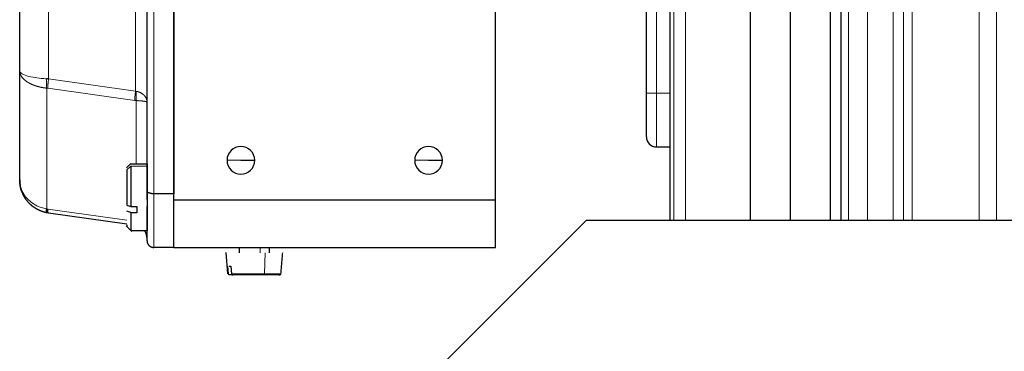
# Model space of a CAD drawing. Header units: inches. Extents: x 0 to 20790, y -12 to 14700.
# Tile 308 of 436: x 8942 to 9089, y 11365 to 11415. Entities that reach past the tile are written whole.
import ezdxf

# ---------------------------------------------------------------- set-up
doc = ezdxf.new("R2010")
doc.units = ezdxf.units.IN
doc.layers.add('1', color=7, linetype='Continuous', true_color=0xffffff)
doc.layers.add('254', color=7, linetype='Continuous', true_color=0xffffff)
doc.styles.add('latin_extended', font='simplex.shx')
doc.dimstyles.get("Standard").update_dxf_attribs({"dimtxt": 0.18, "dimasz": 0.18, "dimexe": 0.18, "dimexo": 0.0625, "dimgap": 0.09, "dimtad": 0, "dimtih": 1, "dimtoh": 1, "dimdec": 4, "dimzin": 0, "dimdsep": 46, "dimtxsty": 'Standard', "dimcen": 0.09, "dimadec": 0, "dimazin": 0, "dimtfac": 1, "dimtdec": 4, "dimtofl": 0, "dimtmove": 0, "dimatfit": 3, "dimfxl": 1, "dimtolj": 1, "dimtzin": 0, "dimarcsym": 0})

# ---------------------------------------------------------------- blocks, each defined once
blk = doc.blocks.new('_U3')
at = {"layer": '254', "color": 3, "linetype": 'Continuous', "lineweight": 13, "transparency": 16777216}
for p, q in [((8941.98, 11480.96), (8941.98, 12953.96)), ((11385.03, 10066.36), (11385.03, 12953.96)), ((9064.48, 12918.96), (11262.53, 12918.96))]:
    blk.add_line(p, q, dxfattribs=at)
at = {"layer": '254', "color": 3, "transparency": 16777216}
for points in [[(9064.48, 12939.38), (9064.48, 12898.55), (8941.98, 12918.96)], [(11262.53, 12898.55), (11262.53, 12939.38), (11385.03, 12918.96)]]:
    blk.add_solid(points, dxfattribs=at)
at = {"layer": 'Defpoints', "color": 0, "transparency": 16777216}
for p in [(11385.03, 12918.96), (8941.98, 11445.96), (11385.03, 10031.36)]:
    blk.add_point(p, dxfattribs=at)
at = {"layer": '254', "color": 2, "lineweight": 13, "transparency": 16777216, "insert": (9947.67, 13102.71), "char_height": 122.5, "attachment_point": 1, "style": 'latin_extended'}
blk.add_mtext('\\A1;2443', dxfattribs=at)

msp = doc.modelspace()

# ---------------------------------------------------------------- linework, layer by layer
at = {"layer": '1', "color": 2, "linetype": 'Continuous', "lineweight": 25}
for p, q in [((8964.978, 11388.063), (8964.978, 11503.863)), ((9012.978, 11388.063), (9012.978, 11503.863)), ((8960.978, 11389.377), (8960.978, 11502.549)), ((8964.978, 11502.963), (8964.978, 11388.963)), ((8941.978, 11407.336), (8941.978, 11484.59)), ((9038.978, 11465.463), (9038.978, 11384.965)), ((9050.978, 11465.462), (9050.978, 11384.964)), ((9056.978, 11384.964), (9056.978, 11465.462)), ((9062.978, 11384.964), (9062.978, 11465.462)), ((9064.478, 11465.463), (9064.478, 11384.965)), ((9035.478, 11403.963), (9035.478, 11420.403)), ((8941.978, 11391.042), (8941.978, 11407.336)), ((9035.478, 11397.463), (9035.478, 11403.963)), ((8959.368, 11402.863), (8959.145, 11402.888)), ((9036.978, 11395.963), (9038.978, 11395.963)), ((8958.581, 11393.466), (8957.928, 11392.813)), ((8958.578, 11393.102), (8958.578, 11387.07)), ((8974.978, 11393.963), (8977.045, 11393.963)), ((9002.978, 11393.963), (9005.045, 11393.963)), ((8960.978, 11388.12), (8960.978, 11389.377)), ((8964.978, 11388.963), (8961.978, 11388.963)), ((8958.578, 11387.07), (8959.478, 11387.07)), ((8960.978, 11381.963), (8960.978, 11387.051)), ((8964.978, 11380.963), (8964.978, 11388.063)), ((9012.978, 11380.963), (9012.978, 11388.063)), ((8946.004, 11386.713), (8946.171, 11386.684)), ((8957.978, 11384.447), (8946.282, 11386.091)), ((8959.478, 11386.143), (8958.578, 11386.143)), ((8958.578, 11386.143), (8958.578, 11383.463)), ((8957.85, 11384.191), (8958.706, 11383.335)), ((8957.978, 11384.324), (8957.978, 11384.063)), ((9026.478, 11384.964), (8996.478, 11354.964)), ((9175.978, 11384.964), (9026.478, 11384.964)), ((8958.578, 11383.463), (8960.978, 11383.463)), ((8964.978, 11380.963), (8961.978, 11380.963)), ((8964.978, 11380.963), (9012.978, 11380.963)), ((8972.724, 11380.213), (8973.001, 11377.046)), ((8974.724, 11380.963), (8974.724, 11380.163)), ((8973.122, 11377.046), (8973.031, 11378.163)), ((8973.497, 11378.163), (8973.588, 11377.046))]:
    msp.add_line(p, q, dxfattribs=at)
at = {"layer": '1', "color": 110, "linetype": 'Continuous', "lineweight": 13}
for p, q in [((8961.978, 11502.963), (8961.978, 11388.963)), ((8959.257, 11487.651), (8959.257, 11404.275)), ((8946.282, 11485.828), (8946.282, 11406.099)), ((9039.587, 11384.965), (9039.587, 11465.463)), ((9041.321, 11465.463), (9041.321, 11384.965)), ((9065.65, 11384.965), (9065.65, 11465.463)), ((9068.478, 11465.463), (9068.478, 11384.965)), ((9072.321, 11465.463), (9072.321, 11384.965)), ((9073.852, 11384.965), (9073.852, 11465.463)), ((9075.15, 11384.965), (9075.15, 11465.463)), ((9085.135, 11465.463), (9085.135, 11384.965)), ((9087.731, 11384.965), (9087.731, 11465.463)), ((9036.978, 11420.403), (9036.978, 11403.963)), ((8946.004, 11404.73), (8946.004, 11386.713)), ((8959.145, 11402.888), (8946.171, 11404.712)), ((8946.282, 11406.099), (8959.257, 11404.275)), ((9036.978, 11403.963), (9035.478, 11403.963)), ((9036.978, 11403.963), (9036.978, 11395.963)), ((9038.978, 11403.963), (9036.978, 11403.963)), ((8959.368, 11402.863), (8959.368, 11393.397)), ((8957.978, 11392.545), (8958.578, 11393.102)), ((8960.978, 11393.102), (8958.578, 11393.102)), ((8972.911, 11393.963), (8974.978, 11393.963)), ((9000.911, 11393.963), (9002.978, 11393.963)), ((8961.978, 11388.963), (8961.978, 11380.963)), ((8946.171, 11386.684), (8957.978, 11385.025)), ((8977.854, 11380.163), (8977.854, 11380.963)), ((8978.523, 11377.046), (8978.629, 11380.163)), ((8978.523, 11377.046), (8973.588, 11377.046)), ((8980.955, 11377.046), (8978.523, 11377.046))]:
    msp.add_line(p, q, dxfattribs=at)
at = {"layer": '1', "color": 2, "linetype": 'Continuous', "lineweight": 25}
for centre, radius, start, end in [((9036.978, 11397.463), 1.5, 180, 270), ((8974.978, 11393.963), 2.067, 0, 180), ((9002.978, 11393.963), 2.067, 0, 180), ((8974.978, 11393.963), 2.067, 180, 0), ((9002.978, 11393.963), 2.067, 180, 0)]:
    msp.add_arc(centre, radius, start, end, dxfattribs=at)
at = {"layer": '1', "color": 110, "linetype": 'Continuous', "lineweight": 13}
for points, knots in [([(8946.004, 11404.73), (8945.992, 11404.732), (8945.97, 11404.734), (8945.936, 11404.738), (8945.902, 11404.742), (8945.868, 11404.746), (8945.834, 11404.75), (8945.8, 11404.754), (8945.766, 11404.759), (8945.731, 11404.763), (8945.697, 11404.768), (8945.662, 11404.773), (8945.627, 11404.778), (8945.592, 11404.783), (8945.557, 11404.788), (8945.522, 11404.794), (8945.487, 11404.8), (8945.452, 11404.805), (8945.416, 11404.811), (8945.381, 11404.818), (8945.346, 11404.824), (8945.31, 11404.83), (8945.274, 11404.837), (8945.239, 11404.844), (8945.203, 11404.851), (8945.167, 11404.858), (8945.132, 11404.866), (8945.096, 11404.873), (8945.06, 11404.881), (8945.024, 11404.889), (8944.988, 11404.897), (8944.952, 11404.905), (8944.917, 11404.914), (8944.881, 11404.922), (8944.845, 11404.931), (8944.809, 11404.94), (8944.773, 11404.95), (8944.737, 11404.959), (8944.701, 11404.969), (8944.666, 11404.978), (8944.63, 11404.988), (8944.594, 11404.999), (8944.558, 11405.009), (8944.523, 11405.02), (8944.487, 11405.03), (8944.452, 11405.041), (8944.416, 11405.052), (8944.381, 11405.064), (8944.346, 11405.075), (8944.311, 11405.087), (8944.276, 11405.099), (8944.241, 11405.111), (8944.206, 11405.123), (8944.171, 11405.136), (8944.136, 11405.148), (8944.102, 11405.161), (8944.067, 11405.174), (8944.033, 11405.187), (8943.999, 11405.201), (8943.965, 11405.214), (8943.931, 11405.228), (8943.897, 11405.242), (8943.864, 11405.256), (8943.831, 11405.271), (8943.797, 11405.285), (8943.764, 11405.3), (8943.732, 11405.315), (8943.699, 11405.33), (8943.667, 11405.345), (8943.634, 11405.36), (8943.602, 11405.376), (8943.571, 11405.391), (8943.539, 11405.407), (8943.508, 11405.423), (8943.477, 11405.439), (8943.446, 11405.456), (8943.415, 11405.472), (8943.385, 11405.489), (8943.354, 11405.506), (8943.324, 11405.523), (8943.295, 11405.54), (8943.265, 11405.557), (8943.236, 11405.574), (8943.207, 11405.592), (8943.179, 11405.609), (8943.15, 11405.627), (8943.09, 11405.666), (8942.999, 11405.727), (8942.88, 11405.813), (8942.765, 11405.904), (8942.654, 11406), (8942.549, 11406.102), (8942.45, 11406.208), (8942.357, 11406.319), (8942.297, 11406.402), (8942.262, 11406.454), (8942.249, 11406.473), (8942.237, 11406.493), (8942.224, 11406.514), (8942.211, 11406.535), (8942.198, 11406.557), (8942.186, 11406.579), (8942.173, 11406.601), (8942.161, 11406.624), (8942.149, 11406.648), (8942.137, 11406.672), (8942.125, 11406.697), (8942.114, 11406.722), (8942.102, 11406.748), (8942.091, 11406.774), (8942.081, 11406.801), (8942.07, 11406.828), (8942.061, 11406.856), (8942.051, 11406.884), (8942.042, 11406.913), (8942.033, 11406.943), (8942.025, 11406.973), (8942.018, 11407.003), (8942.011, 11407.034), (8942.004, 11407.066), (8941.998, 11407.098), (8941.993, 11407.13), (8941.989, 11407.164), (8941.985, 11407.197), (8941.982, 11407.231), (8941.98, 11407.266), (8941.979, 11407.301), (8941.978, 11407.324), (8941.978, 11407.336)], [0, 0, 0, 0, 0.0049091, 0.0098455, 0.0148089, 0.0197994, 0.0248167, 0.0298608, 0.0349314, 0.0400284, 0.0451517, 0.0503011, 0.0554765, 0.0606776, 0.0659043, 0.0711565, 0.0764339, 0.0817364, 0.0870638, 0.0924159, 0.0977925, 0.1031934, 0.1086184, 0.1140672, 0.1195397, 0.1250357, 0.1305549, 0.1360971, 0.141662, 0.1472495, 0.1528593, 0.1584912, 0.1641449, 0.1698201, 0.1755166, 0.1812342, 0.1869725, 0.1927314, 0.1985105, 0.2043096, 0.2101284, 0.2159666, 0.2218239, 0.2277001, 0.2335948, 0.2395078, 0.2454387, 0.2513872, 0.2573532, 0.2633361, 0.2693358, 0.2753519, 0.2813841, 0.287432, 0.2934954, 0.299574, 0.3056673, 0.3117751, 0.317897, 0.3240328, 0.330182, 0.3363443, 0.3425194, 0.3487069, 0.3549065, 0.3611179, 0.3673406, 0.3735744, 0.3798189, 0.3860738, 0.3923386, 0.398613, 0.4048967, 0.4111894, 0.4174905, 0.4237999, 0.4301171, 0.4364418, 0.4427736, 0.4491122, 0.4554572, 0.4618082, 0.4681649, 0.4745269, 0.4808939, 0.4872654, 0.4936412, 0.5221468, 0.551487, 0.5816677, 0.6126902, 0.6445523, 0.6772488, 0.7107708, 0.7451056, 0.7507188, 0.7564606, 0.7623316, 0.7683321, 0.7744626, 0.7807236, 0.7871153, 0.7936382, 0.8002927, 0.8070791, 0.8139977, 0.8210488, 0.8282328, 0.8355499, 0.8430004, 0.8505844, 0.8583022, 0.866154, 0.8741398, 0.8822597, 0.8905139, 0.8989024, 0.9074251, 0.916082, 0.9248729, 0.9337978, 0.9428565, 0.9520486, 0.961374, 0.9708323, 0.980423, 0.9901457, 1, 1, 1, 1]), ([(8946.004, 11406.117), (8945.723, 11406.131), (8945.005, 11406.183), (8943.831, 11406.344), (8942.666, 11406.654), (8942.073, 11407.016), (8941.978, 11407.255), (8941.978, 11407.336)], [0, 0, 0, 0, 0.125, 0.325, 0.5799752, 0.8575726, 1, 1, 1, 1]), ([(8946.171, 11404.712), (8946.171, 11404.803), (8946.175, 11404.953), (8946.187, 11405.174), (8946.199, 11405.348), (8946.215, 11405.53), (8946.241, 11405.779), (8946.265, 11405.971), (8946.282, 11406.099)], [0, 0, 0, 0, 0.25, 0.375, 0.5, 0.625, 0.75, 1, 1, 1, 1]), ([(8959.257, 11404.275), (8959.241, 11404.162), (8959.205, 11403.877), (8959.169, 11403.493), (8959.149, 11403.146), (8959.145, 11402.97), (8959.145, 11402.888)], [0, 0, 0, 0, 0.2222222, 0.5555556, 0.7777778, 1, 1, 1, 1]), ([(8959.368, 11404.251), (8959.345, 11403.958), (8959.329, 11403.52), (8959.347, 11403.082), (8959.362, 11402.916), (8959.368, 11402.863)], [0, 0, 0, 0, 0.5714286, 0.8571429, 1, 1, 1, 1]), ([(8959.368, 11404.251), (8959.375, 11404.249), (8959.387, 11404.247), (8959.406, 11404.244), (8959.425, 11404.24), (8959.444, 11404.237), (8959.463, 11404.233), (8959.482, 11404.229), (8959.501, 11404.225), (8959.52, 11404.22), (8959.539, 11404.216), (8959.558, 11404.211), (8959.577, 11404.206), (8959.596, 11404.202), (8959.614, 11404.196), (8959.633, 11404.191), (8959.652, 11404.186), (8959.671, 11404.18), (8959.689, 11404.174), (8959.708, 11404.168), (8959.726, 11404.162), (8959.745, 11404.156), (8959.763, 11404.15), (8959.782, 11404.143), (8959.8, 11404.136), (8959.818, 11404.13), (8959.837, 11404.122), (8959.855, 11404.115), (8959.873, 11404.108), (8959.891, 11404.1), (8959.909, 11404.093), (8959.926, 11404.085), (8959.969, 11404.066), (8960.035, 11404.033), (8960.124, 11403.984), (8960.213, 11403.93), (8960.283, 11403.881), (8960.337, 11403.841), (8960.375, 11403.812), (8960.41, 11403.783), (8960.442, 11403.754), (8960.473, 11403.726), (8960.502, 11403.698), (8960.529, 11403.671), (8960.555, 11403.644), (8960.602, 11403.593), (8960.669, 11403.513), (8960.75, 11403.398), (8960.822, 11403.272), (8960.866, 11403.176), (8960.889, 11403.116), (8960.896, 11403.095), (8960.904, 11403.073), (8960.911, 11403.05), (8960.919, 11403.026), (8960.926, 11403.001), (8960.933, 11402.975), (8960.94, 11402.949), (8960.946, 11402.921), (8960.952, 11402.892), (8960.958, 11402.862), (8960.963, 11402.831), (8960.967, 11402.799), (8960.971, 11402.766), (8960.974, 11402.733), (8960.977, 11402.698), (8960.978, 11402.662), (8960.978, 11402.638), (8960.978, 11402.625)], [0, 0, 0, 0, 0.0060783, 0.0121777, 0.0182981, 0.0244396, 0.0306023, 0.0367862, 0.0429912, 0.0492175, 0.055465, 0.0617337, 0.0680237, 0.0743349, 0.0806673, 0.0870209, 0.0933957, 0.0997918, 0.1062089, 0.1126472, 0.1191066, 0.1255871, 0.1320886, 0.1386112, 0.1451546, 0.1517191, 0.1583044, 0.1649105, 0.1715374, 0.1781851, 0.1848535, 0.1915425, 0.1982522, 0.2329474, 0.2692787, 0.3071904, 0.3466185, 0.3656454, 0.3840458, 0.4018307, 0.4190118, 0.4356009, 0.4516364, 0.4672735, 0.4825267, 0.4973856, 0.5540501, 0.6149629, 0.6801485, 0.7495931, 0.7595843, 0.7700317, 0.7809366, 0.7923003, 0.8041241, 0.8164091, 0.8291563, 0.8423666, 0.8560407, 0.8701792, 0.8847825, 0.8998506, 0.9153836, 0.9313811, 0.9478426, 0.9647671, 0.9821534, 1, 1, 1, 1]), ([(8960.978, 11402.625), (8960.978, 11402.626), (8960.978, 11402.628), (8960.978, 11402.631), (8960.977, 11402.634), (8960.976, 11402.636), (8960.975, 11402.639), (8960.974, 11402.641), (8960.973, 11402.644), (8960.971, 11402.647), (8960.969, 11402.649), (8960.967, 11402.652), (8960.965, 11402.654), (8960.962, 11402.656), (8960.96, 11402.659), (8960.957, 11402.661), (8960.955, 11402.663), (8960.952, 11402.665), (8960.949, 11402.668), (8960.945, 11402.67), (8960.942, 11402.672), (8960.939, 11402.674), (8960.935, 11402.676), (8960.932, 11402.678), (8960.928, 11402.68), (8960.925, 11402.682), (8960.921, 11402.683), (8960.917, 11402.685), (8960.913, 11402.687), (8960.91, 11402.689), (8960.906, 11402.69), (8960.902, 11402.692), (8960.898, 11402.694), (8960.894, 11402.695), (8960.89, 11402.697), (8960.886, 11402.698), (8960.874, 11402.703), (8960.853, 11402.71), (8960.821, 11402.72), (8960.786, 11402.73), (8960.748, 11402.739), (8960.709, 11402.747), (8960.669, 11402.755), (8960.627, 11402.763), (8960.589, 11402.769), (8960.556, 11402.774), (8960.528, 11402.778), (8960.5, 11402.782), (8960.471, 11402.785), (8960.441, 11402.789), (8960.411, 11402.793), (8960.38, 11402.797), (8960.348, 11402.801), (8960.316, 11402.804), (8960.283, 11402.808), (8960.25, 11402.812), (8960.216, 11402.815), (8960.182, 11402.818), (8960.147, 11402.822), (8960.111, 11402.825), (8960.076, 11402.828), (8960.04, 11402.831), (8960.003, 11402.834), (8959.967, 11402.837), (8959.93, 11402.839), (8959.893, 11402.842), (8959.855, 11402.844), (8959.818, 11402.847), (8959.78, 11402.849), (8959.743, 11402.85), (8959.705, 11402.852), (8959.667, 11402.854), (8959.629, 11402.855), (8959.592, 11402.857), (8959.554, 11402.858), (8959.517, 11402.859), (8959.479, 11402.861), (8959.442, 11402.862), (8959.405, 11402.863), (8959.38, 11402.863), (8959.368, 11402.863)], [0, 0, 0, 0, 0.0090604, 0.018007, 0.0268395, 0.0355577, 0.0441615, 0.0526507, 0.0610252, 0.069285, 0.0774299, 0.0854599, 0.0933749, 0.1011749, 0.1088599, 0.1164298, 0.1238848, 0.1312249, 0.13845, 0.1455602, 0.1525557, 0.1594365, 0.1662027, 0.1728544, 0.1793917, 0.1858147, 0.1921236, 0.1983185, 0.2043996, 0.210367, 0.2162209, 0.2219614, 0.2275887, 0.233103, 0.2385046, 0.2437935, 0.24897, 0.284392, 0.3186901, 0.3518605, 0.3839021, 0.4148162, 0.4446071, 0.4732809, 0.5008466, 0.5175969, 0.5340315, 0.5502308, 0.5663189, 0.5822953, 0.598158, 0.6139052, 0.6295347, 0.6450445, 0.6604324, 0.6756964, 0.6908342, 0.7058438, 0.7207231, 0.7354699, 0.7500821, 0.7645579, 0.778895, 0.7930918, 0.8071463, 0.8210568, 0.8348216, 0.8484393, 0.8619083, 0.8752275, 0.8883956, 0.9014116, 0.9142747, 0.9269842, 0.9395396, 0.9519405, 0.9641869, 0.9762787, 0.9882162, 1, 1, 1, 1]), ([(8946.004, 11386.713), (8945.723, 11386.762), (8945.005, 11386.945), (8943.993, 11387.44), (8943.368, 11387.968), (8943.113, 11388.242)], [0, 0, 0, 0, 0.25, 0.65, 1, 1, 1, 1])]:
    msp.add_open_spline(points, degree=3, knots=knots, dxfattribs=at)
for points in [[(8946.004, 11404.73), (8945.99, 11404.853), (8945.972, 11405.128), (8945.972, 11405.606), (8945.99, 11405.947), (8946.004, 11406.117)], [(8946.171, 11404.712), (8946.115, 11404.72), (8946.059, 11404.726), (8946.004, 11404.73)]]:
    msp.add_open_spline(points, degree=3, dxfattribs=at)
at = {"layer": '1', "color": 2, "linetype": 'Continuous', "lineweight": 25}
for points, degree in [([(8946.282, 11406.099), (8946.189, 11406.107), (8946.096, 11406.113), (8946.004, 11406.117)], 3), ([(8959.257, 11404.275), (8959.294, 11404.265), (8959.331, 11404.257), (8959.368, 11404.251)], 3), ([(8960.978, 11393.397), (8958.578, 11393.397)], 1), ([(8960.978, 11393.102), (8960.978, 11392.735), (8960.978, 11391.323), (8960.978, 11389.519), (8960.978, 11387.501), (8960.978, 11386.59)], 2), ([(8941.978, 11391.042), (8941.977, 11389.733), (8942.654, 11388.532)], 2), ([(8959.478, 11387.07), (8959.478, 11386.91), (8959.478, 11386.752), (8959.478, 11386.597)], 3), ([(8964.978, 11388.063), (9012.978, 11388.063)], 1), ([(8959.478, 11386.597), (8959.478, 11386.442), (8959.478, 11386.29), (8959.478, 11386.143)], 3), ([(8979.233, 11380.163), (8979.233, 11380.963)], 1), ([(8980.955, 11377.046), (8981.228, 11380.163)], 1), ([(8973.223, 11378.163), (8973.301, 11378.163), (8973.393, 11378.163), (8973.497, 11378.163)], 3), ([(8980.183, 11376.863), (8973.308, 11376.863)], 1), ([(8980.649, 11376.863), (8980.726, 11376.863), (8980.765, 11376.863), (8980.69, 11376.863), (8980.501, 11376.863), (8980.205, 11376.863), (8979.802, 11376.863), (8979.312, 11376.863), (8978.752, 11376.863), (8978.141, 11376.863), (8977.488, 11376.863), (8976.819, 11376.863), (8976.154, 11376.863), (8975.522, 11376.863), (8974.927, 11376.863), (8974.396, 11376.863), (8973.947, 11376.863), (8973.774, 11376.863)], 2), ([(8980.655, 11376.864), (8980.789, 11376.866)], 1), ([(8980.784, 11376.865), (8980.751, 11376.863)], 1)]:
    msp.add_open_spline(points, degree=degree, dxfattribs=at)
for points, degree, knots in [([(8960.978, 11393.395), (8960.978, 11393.453), (8960.978, 11393.468), (8960.978, 11393.102)], 2, [0, 0, 0, 0.2752638, 1, 1, 1]), ([(8946.004, 11386.138), (8945.992, 11386.14), (8945.969, 11386.145), (8945.934, 11386.152), (8945.899, 11386.16), (8945.863, 11386.168), (8945.828, 11386.176), (8945.793, 11386.185), (8945.757, 11386.193), (8945.722, 11386.202), (8945.686, 11386.212), (8945.65, 11386.222), (8945.615, 11386.232), (8945.579, 11386.242), (8945.543, 11386.252), (8945.507, 11386.263), (8945.471, 11386.275), (8945.435, 11386.286), (8945.399, 11386.298), (8945.363, 11386.31), (8945.327, 11386.323), (8945.291, 11386.335), (8945.255, 11386.349), (8945.218, 11386.362), (8945.182, 11386.376), (8945.146, 11386.39), (8945.11, 11386.404), (8945.074, 11386.419), (8945.037, 11386.434), (8945.001, 11386.449), (8944.965, 11386.465), (8944.929, 11386.481), (8944.893, 11386.498), (8944.857, 11386.514), (8944.821, 11386.531), (8944.785, 11386.549), (8944.749, 11386.567), (8944.713, 11386.585), (8944.677, 11386.603), (8944.641, 11386.622), (8944.605, 11386.641), (8944.57, 11386.66), (8944.534, 11386.68), (8944.499, 11386.7), (8944.463, 11386.721), (8944.428, 11386.741), (8944.393, 11386.762), (8944.358, 11386.784), (8944.323, 11386.805), (8944.288, 11386.828), (8944.253, 11386.85), (8944.218, 11386.873), (8944.184, 11386.896), (8944.15, 11386.919), (8944.115, 11386.943), (8944.081, 11386.967), (8944.047, 11386.991), (8944.014, 11387.016), (8943.98, 11387.041), (8943.947, 11387.066), (8943.913, 11387.092), (8943.88, 11387.118), (8943.847, 11387.144), (8943.814, 11387.17), (8943.782, 11387.197), (8943.75, 11387.224), (8943.717, 11387.252), (8943.685, 11387.279), (8943.654, 11387.307), (8943.622, 11387.336), (8943.591, 11387.364), (8943.56, 11387.393), (8943.529, 11387.422), (8943.498, 11387.452), (8943.468, 11387.481), (8943.438, 11387.511), (8943.408, 11387.542), (8943.378, 11387.572), (8943.349, 11387.603), (8943.32, 11387.634), (8943.291, 11387.665), (8943.262, 11387.697), (8943.234, 11387.729), (8943.206, 11387.761), (8943.178, 11387.793), (8943.15, 11387.826), (8943.108, 11387.876), (8943.052, 11387.945), (8942.984, 11388.034), (8942.916, 11388.126), (8942.85, 11388.221), (8942.784, 11388.319), (8942.72, 11388.421), (8942.657, 11388.525), (8942.596, 11388.633), (8942.537, 11388.744), (8942.48, 11388.858), (8942.425, 11388.975), (8942.372, 11389.096), (8942.322, 11389.219), (8942.286, 11389.315), (8942.262, 11389.381), (8942.25, 11389.417), (8942.237, 11389.455), (8942.224, 11389.493), (8942.212, 11389.532), (8942.199, 11389.572), (8942.187, 11389.613), (8942.174, 11389.656), (8942.162, 11389.699), (8942.15, 11389.743), (8942.138, 11389.788), (8942.126, 11389.835), (8942.115, 11389.882), (8942.103, 11389.93), (8942.092, 11389.979), (8942.082, 11390.03), (8942.071, 11390.081), (8942.061, 11390.134), (8942.052, 11390.187), (8942.043, 11390.242), (8942.034, 11390.297), (8942.026, 11390.354), (8942.018, 11390.411), (8942.011, 11390.47), (8942.005, 11390.53), (8941.999, 11390.59), (8941.993, 11390.652), (8941.989, 11390.714), (8941.985, 11390.778), (8941.982, 11390.843), (8941.98, 11390.908), (8941.979, 11390.975), (8941.978, 11391.02), (8941.978, 11391.042)], 3, [0, 0, 0, 0, 0.0050987, 0.0102202, 0.0153643, 0.0205308, 0.0257197, 0.0309307, 0.0361637, 0.0414185, 0.046695, 0.051993, 0.0573123, 0.0626527, 0.0680141, 0.0733962, 0.0787989, 0.084222, 0.0896653, 0.0951286, 0.1006117, 0.1061143, 0.1116363, 0.1171775, 0.1227375, 0.1283163, 0.1339136, 0.1395291, 0.1451626, 0.150814, 0.1564829, 0.1621691, 0.1678723, 0.1735924, 0.1793291, 0.1850821, 0.1908511, 0.196636, 0.2024363, 0.208252, 0.2140827, 0.2199281, 0.225788, 0.2316621, 0.23755, 0.2434517, 0.2493667, 0.2552947, 0.2612356, 0.2671889, 0.2731545, 0.2791319, 0.285121, 0.2911215, 0.2971329, 0.3031551, 0.3091877, 0.3152304, 0.321283, 0.3273451, 0.3334164, 0.3394966, 0.3455854, 0.3516825, 0.3577876, 0.3639003, 0.3700205, 0.3761476, 0.3822815, 0.3884219, 0.3945683, 0.4007206, 0.4068783, 0.4130412, 0.419209, 0.4253813, 0.4315579, 0.4377384, 0.4439225, 0.4501099, 0.4563003, 0.4624934, 0.4686889, 0.4748865, 0.4811054, 0.4873684, 0.4936755, 0.5097484, 0.5261105, 0.5427632, 0.5597074, 0.5769442, 0.5944738, 0.6122965, 0.6304121, 0.6488198, 0.6675189, 0.6865078, 0.7057847, 0.7253474, 0.7451932, 0.7507076, 0.7563569, 0.7621415, 0.7680618, 0.7741183, 0.7803114, 0.7866413, 0.7931086, 0.7997135, 0.8064564, 0.8133376, 0.8203574, 0.8275161, 0.8348139, 0.8422511, 0.8498278, 0.8575443, 0.8654006, 0.8733968, 0.8815331, 0.8898095, 0.8982259, 0.9067823, 0.9154786, 0.9243146, 0.9332902, 0.9424051, 0.9516591, 0.9610517, 0.9705826, 0.9802513, 0.9900573, 1, 1, 1, 1]), ([(8943.113, 11388.242), (8942.998, 11388.365), (8942.515, 11388.946), (8942.074, 11389.9), (8941.978, 11390.751), (8941.978, 11391.042)], 3, [0, 0, 0, 0, 0.1584417, 0.7119088, 1, 1, 1, 1]), ([(8961.978, 11388.963), (8961.973, 11388.963), (8961.963, 11388.963), (8961.948, 11388.963), (8961.932, 11388.964), (8961.917, 11388.964), (8961.901, 11388.964), (8961.885, 11388.965), (8961.87, 11388.965), (8961.854, 11388.966), (8961.838, 11388.967), (8961.822, 11388.968), (8961.805, 11388.969), (8961.789, 11388.97), (8961.773, 11388.971), (8961.757, 11388.973), (8961.74, 11388.974), (8961.724, 11388.976), (8961.708, 11388.978), (8961.691, 11388.98), (8961.675, 11388.982), (8961.658, 11388.984), (8961.642, 11388.986), (8961.626, 11388.989), (8961.609, 11388.991), (8961.593, 11388.994), (8961.577, 11388.997), (8961.561, 11389), (8961.545, 11389.003), (8961.529, 11389.006), (8961.513, 11389.01), (8961.498, 11389.013), (8961.482, 11389.017), (8961.466, 11389.021), (8961.451, 11389.025), (8961.436, 11389.029), (8961.421, 11389.033), (8961.406, 11389.037), (8961.391, 11389.042), (8961.377, 11389.046), (8961.362, 11389.051), (8961.348, 11389.056), (8961.334, 11389.06), (8961.321, 11389.065), (8961.307, 11389.07), (8961.294, 11389.075), (8961.281, 11389.081), (8961.251, 11389.093), (8961.206, 11389.113), (8961.149, 11389.145), (8961.096, 11389.18), (8961.065, 11389.208), (8961.047, 11389.226), (8961.041, 11389.233), (8961.034, 11389.24), (8961.028, 11389.248), (8961.022, 11389.256), (8961.016, 11389.265), (8961.01, 11389.274), (8961.004, 11389.284), (8960.999, 11389.294), (8960.994, 11389.304), (8960.989, 11389.315), (8960.986, 11389.327), (8960.982, 11389.339), (8960.98, 11389.351), (8960.979, 11389.364), (8960.978, 11389.373), (8960.978, 11389.377)], 3, [0, 0, 0, 0, 0.009283, 0.0186452, 0.0280859, 0.0376045, 0.0472002, 0.0568721, 0.0666195, 0.0764413, 0.0863366, 0.0963042, 0.106343, 0.1164518, 0.1266294, 0.1368744, 0.1471854, 0.1575611, 0.1679999, 0.1785002, 0.1890606, 0.1996793, 0.2103547, 0.2210851, 0.2318686, 0.2427036, 0.253588, 0.2645202, 0.2754981, 0.2865198, 0.2975834, 0.3086869, 0.3198283, 0.3310056, 0.3422167, 0.3534597, 0.3647325, 0.3760331, 0.3873593, 0.3987093, 0.4100809, 0.4214721, 0.432881, 0.4443056, 0.4557438, 0.4671938, 0.4786536, 0.4901259, 0.5472639, 0.6083777, 0.6734667, 0.7424562, 0.7534877, 0.7651836, 0.7775479, 0.7905842, 0.8042958, 0.8186854, 0.8337556, 0.8495079, 0.8659433, 0.883062, 0.9008633, 0.9193452, 0.9385048, 0.9583379, 0.9788387, 1, 1, 1, 1]), ([(8957.978, 11387.296), (8958.075, 11387.259), (8958.275, 11387.184), (8958.475, 11387.109), (8958.578, 11387.07)], 3, [0, 0, 0, 0, 0.4843967, 1, 1, 1, 1]), ([(8946.004, 11386.138), (8945.99, 11386.141), (8945.972, 11386.189), (8945.972, 11386.387), (8945.99, 11386.594), (8946.004, 11386.712), (8946.004, 11386.712), (8946.004, 11386.713)], 3, [0, 0, 0, 0, 0.3333273, 0.6666613, 0.9999953, 0.9999953, 1, 1, 1, 1]), ([(8946.282, 11386.091), (8946.272, 11386.092), (8946.251, 11386.095), (8946.22, 11386.1), (8946.189, 11386.105), (8946.158, 11386.11), (8946.127, 11386.115), (8946.096, 11386.12), (8946.065, 11386.126), (8946.034, 11386.132), (8946.014, 11386.136), (8946.004, 11386.138)], 3, [0, 0, 0, 0, 0.1113067, 0.2225657, 0.3337764, 0.4449385, 0.5560513, 0.6671143, 0.7781271, 0.8890892, 1, 1, 1, 1]), ([(8946.282, 11386.091), (8946.267, 11386.093), (8946.231, 11386.123), (8946.195, 11386.25), (8946.175, 11386.454), (8946.171, 11386.603), (8946.171, 11386.684)], 3, [0, 0, 0, 0, 0.2222222, 0.5555556, 0.7777778, 1, 1, 1, 1]), ([(8958.578, 11386.143), (8958.475, 11386.181), (8958.275, 11386.256), (8958.075, 11386.331), (8957.978, 11386.368)], 3, [0, 0, 0, 0, 0.5156033, 1, 1, 1, 1]), ([(8960.978, 11386.59), (8960.978, 11385.679), (8960.978, 11384.242), (8960.978, 11383.483), (8960.978, 11383.474), (8960.978, 11383.474)], 2, [0, 0, 0, 0.331565, 0.66313, 0.994695, 1, 1, 1]), ([(8960.978, 11382.287), (8960.978, 11382.294), (8960.978, 11382.309), (8960.978, 11382.332), (8960.977, 11382.354), (8960.976, 11382.376), (8960.975, 11382.398), (8960.974, 11382.419), (8960.972, 11382.44), (8960.971, 11382.461), (8960.969, 11382.481), (8960.967, 11382.501), (8960.965, 11382.521), (8960.962, 11382.54), (8960.96, 11382.559), (8960.957, 11382.578), (8960.954, 11382.597), (8960.951, 11382.615), (8960.948, 11382.633), (8960.945, 11382.65), (8960.942, 11382.667), (8960.938, 11382.684), (8960.935, 11382.701), (8960.932, 11382.717), (8960.928, 11382.733), (8960.924, 11382.749), (8960.921, 11382.764), (8960.917, 11382.779), (8960.913, 11382.794), (8960.909, 11382.808), (8960.905, 11382.822), (8960.901, 11382.836), (8960.898, 11382.849), (8960.894, 11382.863), (8960.89, 11382.875), (8960.886, 11382.888), (8960.869, 11382.942), (8960.836, 11383.033), (8960.78, 11383.159), (8960.719, 11383.275), (8960.656, 11383.378), (8960.612, 11383.441), (8960.591, 11383.469)], 3, [0, 0, 0, 0, 0.0184673, 0.0366945, 0.0546813, 0.0724271, 0.0899317, 0.1071946, 0.1242156, 0.1409943, 0.1575307, 0.1738245, 0.1898756, 0.2056839, 0.2212494, 0.2365719, 0.2516516, 0.2664884, 0.2810824, 0.2954337, 0.3095424, 0.3234088, 0.3370328, 0.3504148, 0.3635549, 0.3764534, 0.3891105, 0.4015265, 0.4137017, 0.4256363, 0.4373308, 0.4487853, 0.4600003, 0.4709762, 0.4817132, 0.4922118, 0.5024723, 0.6158839, 0.7234287, 0.8250907, 0.9208893, 1, 1, 1, 1]), ([(8960.978, 11381.963), (8960.978, 11381.958), (8960.978, 11381.948), (8960.979, 11381.934), (8960.979, 11381.919), (8960.98, 11381.905), (8960.981, 11381.891), (8960.982, 11381.878), (8960.983, 11381.864), (8960.985, 11381.851), (8960.986, 11381.838), (8960.988, 11381.825), (8960.99, 11381.813), (8960.992, 11381.8), (8960.994, 11381.788), (8960.996, 11381.777), (8960.998, 11381.765), (8961.001, 11381.754), (8961.003, 11381.742), (8961.006, 11381.732), (8961.008, 11381.721), (8961.011, 11381.711), (8961.013, 11381.7), (8961.016, 11381.69), (8961.019, 11381.681), (8961.022, 11381.671), (8961.025, 11381.662), (8961.028, 11381.653), (8961.031, 11381.644), (8961.033, 11381.636), (8961.036, 11381.628), (8961.039, 11381.619), (8961.042, 11381.612), (8961.045, 11381.604), (8961.048, 11381.597), (8961.051, 11381.589), (8961.063, 11381.559), (8961.088, 11381.506), (8961.128, 11381.435), (8961.172, 11381.37), (8961.218, 11381.312), (8961.259, 11381.267), (8961.293, 11381.235), (8961.318, 11381.212), (8961.345, 11381.189), (8961.372, 11381.168), (8961.4, 11381.148), (8961.428, 11381.128), (8961.457, 11381.11), (8961.487, 11381.093), (8961.517, 11381.077), (8961.548, 11381.061), (8961.578, 11381.047), (8961.609, 11381.035), (8961.641, 11381.023), (8961.672, 11381.012), (8961.703, 11381.002), (8961.735, 11380.994), (8961.766, 11380.987), (8961.797, 11380.98), (8961.828, 11380.975), (8961.859, 11380.971), (8961.889, 11380.967), (8961.919, 11380.965), (8961.949, 11380.963), (8961.969, 11380.963), (8961.978, 11380.963)], 3, [0, 0, 0, 0, 0.0097989, 0.019458, 0.0289767, 0.0383541, 0.0475895, 0.0566824, 0.0656322, 0.0744385, 0.0831008, 0.0916187, 0.099992, 0.1082204, 0.1163037, 0.1242418, 0.1320346, 0.139682, 0.147184, 0.1545407, 0.1617521, 0.1688183, 0.1757394, 0.1825157, 0.1891473, 0.1956344, 0.2019773, 0.2081762, 0.2142315, 0.2201434, 0.2259123, 0.2315386, 0.2370225, 0.2423645, 0.2475649, 0.2526241, 0.2575426, 0.3129843, 0.3659777, 0.4164708, 0.464443, 0.5099024, 0.5318744, 0.5538066, 0.57569, 0.5975107, 0.6192545, 0.6409074, 0.6624549, 0.6838827, 0.7051766, 0.7263225, 0.7473066, 0.7681155, 0.7887362, 0.8091559, 0.8293628, 0.8493453, 0.8690928, 0.8885952, 0.9078432, 0.9268283, 0.9455429, 0.9639802, 0.9821342, 1, 1, 1, 1]), ([(8973.308, 11376.863), (8973.306, 11376.863), (8973.302, 11376.863), (8973.295, 11376.864), (8973.289, 11376.864), (8973.283, 11376.865), (8973.277, 11376.866), (8973.271, 11376.867), (8973.265, 11376.869), (8973.259, 11376.87), (8973.254, 11376.872), (8973.249, 11376.873), (8973.244, 11376.875), (8973.239, 11376.877), (8973.234, 11376.879), (8973.23, 11376.881), (8973.226, 11376.884), (8973.222, 11376.886), (8973.218, 11376.888), (8973.214, 11376.89), (8973.211, 11376.892), (8973.208, 11376.894), (8973.205, 11376.897), (8973.202, 11376.899), (8973.199, 11376.901), (8973.197, 11376.902), (8973.195, 11376.904), (8973.193, 11376.906), (8973.191, 11376.908), (8973.189, 11376.909), (8973.187, 11376.911), (8973.186, 11376.912), (8973.185, 11376.913), (8973.183, 11376.914), (8973.179, 11376.918), (8973.172, 11376.926), (8973.163, 11376.937), (8973.154, 11376.95), (8973.147, 11376.963), (8973.14, 11376.976), (8973.134, 11376.99), (8973.13, 11377.004), (8973.126, 11377.018), (8973.124, 11377.032), (8973.123, 11377.041), (8973.122, 11377.046)], 3, [0, 0, 0, 0, 0.0236378, 0.0469578, 0.0699295, 0.0925235, 0.1147114, 0.1364665, 0.157763, 0.1785769, 0.1988854, 0.2186675, 0.2379034, 0.2565751, 0.274666, 0.292161, 0.3090462, 0.3253094, 0.3409396, 0.3559269, 0.3702628, 0.3839397, 0.396951, 0.4092913, 0.4209557, 0.4319402, 0.4422416, 0.4518571, 0.4607847, 0.4690225, 0.4765693, 0.4834241, 0.4895863, 0.4950553, 0.499831, 0.5515189, 0.6032063, 0.6547462, 0.7059934, 0.7568065, 0.807051, 0.8566012, 0.9053424, 0.9531717, 1, 1, 1, 1]), ([(8973.588, 11377.046), (8973.588, 11377.043), (8973.589, 11377.038), (8973.59, 11377.031), (8973.591, 11377.024), (8973.593, 11377.016), (8973.594, 11377.009), (8973.597, 11377.002), (8973.599, 11376.994), (8973.602, 11376.987), (8973.604, 11376.98), (8973.608, 11376.973), (8973.611, 11376.966), (8973.615, 11376.959), (8973.619, 11376.952), (8973.623, 11376.946), (8973.628, 11376.939), (8973.632, 11376.933), (8973.637, 11376.927), (8973.643, 11376.921), (8973.647, 11376.917), (8973.651, 11376.913), (8973.653, 11376.911), (8973.657, 11376.908), (8973.661, 11376.904), (8973.666, 11376.9), (8973.672, 11376.896), (8973.679, 11376.891), (8973.686, 11376.887), (8973.694, 11376.882), (8973.704, 11376.878), (8973.714, 11376.874), (8973.724, 11376.87), (8973.736, 11376.867), (8973.748, 11376.865), (8973.761, 11376.863), (8973.77, 11376.863), (8973.774, 11376.863)], 3, [0, 0, 0, 0, 0.0244363, 0.0491593, 0.0741576, 0.0994186, 0.1249288, 0.1506737, 0.1766377, 0.2028043, 0.2291564, 0.2556757, 0.2823435, 0.3091403, 0.336046, 0.3630403, 0.3901021, 0.4172106, 0.4443443, 0.4714821, 0.4986028, 0.5093044, 0.5229555, 0.5395508, 0.5590799, 0.5815247, 0.6068572, 0.6350362, 0.666005, 0.6996875, 0.7359859, 0.7747782, 0.8159157, 0.8592226, 0.9044957, 0.9515056, 1, 1, 1, 1]), ([(8980.786, 11376.865), (8980.8, 11376.868), (8980.826, 11376.874), (8980.867, 11376.894), (8980.905, 11376.925), (8980.941, 11376.977), (8980.953, 11377.019), (8980.956, 11377.046)], 3, [0, 0, 0, 0, 0.1613343, 0.3022318, 0.5067727, 0.7076331, 1, 1, 1, 1])]:
    msp.add_open_spline(points, degree=degree, knots=knots, dxfattribs=at)
msp.add_rational_spline([(8957.978, 11392.545), (8957.978, 11391.08), (8957.978, 11387.296)], [1, 0.730173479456, 0.957499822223], degree=2, dxfattribs=at)

# ---------------------------------------------------------------- dimensions: what is measured, and where the dimension line sits
at = {"layer": '254', "color": 2, "linetype": 'Continuous', "lineweight": 13}
dim = msp.add_linear_dim(base=(11385.031, 12918.963), p1=(8941.978, 11445.963), p2=(11385.031, 10031.356), dimstyle='Standard', override={"dimscale": 35, "dimtxt": 3.5, "dimasz": 3.5, "dimexe": 1, "dimexo": 1, "dimgap": 1.75, "dimtad": 1, "dimtih": 1, "dimtoh": 0, "dimdec": 0, "dimlfac": 1, "dimzin": 8, "dimdsep": 46, "dimlunit": 2, "dimtxsty": 'latin_extended', "dimsah": 1, "dimse1": 0, "dimse2": 0, "dimsd1": 0, "dimsd2": 0, "dimclrd": 3, "dimclre": 3, "dimclrt": 2, "dimtol": 0, "dimtm": -0.1, "dimtfac": 0.714286, "dimtdec": 3, "dimtofl": 1, "dimtmove": 0, "dimtzin": 8, "dimlwd": 13, "dimlwe": 13}, dxfattribs=at)
dim.commit()
dim.dimension.update_dxf_attribs({"geometry": '_U3', "text_midpoint": (10163.505, 12918.963), "dimtype": 160})

doc.saveas('drawing.dxf')
